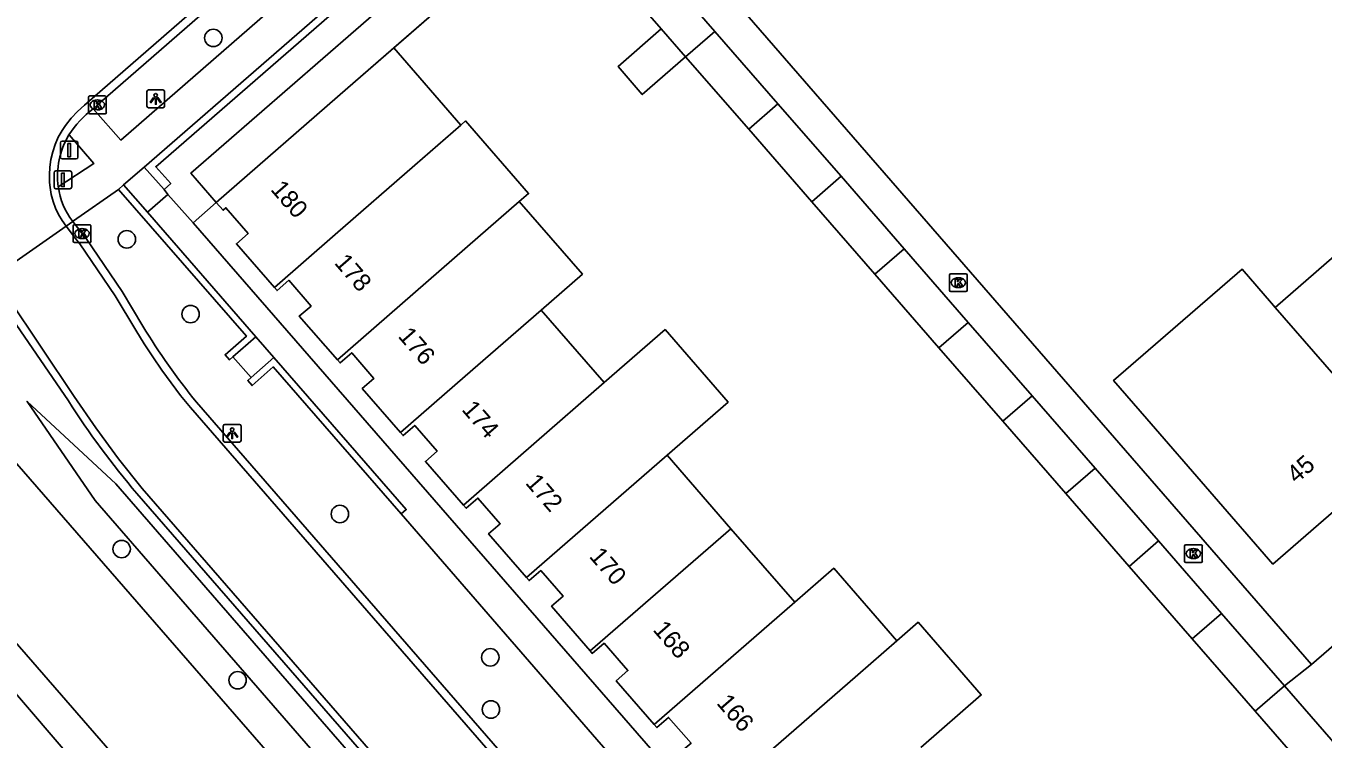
# Model space of a CAD drawing. Extents: x 155888 to 156864, y 383882 to 384671.
# Drawn here: x 156265.9 to 156338.8, y 384326.1 to 384366.1 of the extents above; entities that cross this region are included whole.
import ezdxf

# ---------------------------------------------------------------- set-up
doc = ezdxf.new("R2010")
doc.units = 0
for name, color, linetype in [('IMGEO_Afsluitpaal', 7, 'Continuous'), ('IMGEO_Berm_groen', 7, 'Continuous'), ('IMGEO_Boom', 7, 'Continuous'), ('IMGEO_Greppel_droge_sloot', 7, 'Continuous'), ('IMGEO_Groenvoorziening', 7, 'Continuous'), ('IMGEO_Kolk', 7, 'Continuous'), ('IMGEO_Lichtpunt', 7, 'Continuous'), ('IMGEO_Muur', 7, 'Continuous'), ('IMGEO_OVBaan_gesloten', 7, 'Continuous'), ('IMGEO_Pand', 7, 'Continuous'), ('IMGEO_Pand_nummerreeks', 7, 'Continuous'), ('IMGEO_Rijbaan_lokaal_gesloten', 7, 'Continuous'), ('IMGEO_Rijbaan_lokaal_open', 7, 'Continuous'), ('IMGEO_Voetpad_op_trap', 7, 'Continuous'), ('IMGEO_Voetpad_open', 7, 'Continuous')]:
    doc.layers.add(name, color=color, linetype=linetype)

msp = doc.modelspace()

# ---------------------------------------------------------------- linework, layer by layer
at = {"layer": 'IMGEO_Afsluitpaal'}
for p, q in [((156267.848, 384358.782), (156267.848, 384359.582)), ((156267.848, 384359.582), (156267.848, 384358.782)), ((156267.948, 384359.682), (156268.738, 384359.682)), ((156268.738, 384359.682), (156267.948, 384359.682)), ((156268.838, 384359.582), (156268.838, 384358.782)), ((156268.838, 384358.782), (156268.838, 384359.582)), ((156268.738, 384358.682), (156267.948, 384358.682)), ((156267.948, 384358.682), (156268.738, 384358.682)), ((156267.5, 384357.109), (156267.5, 384357.909)), ((156267.5, 384357.909), (156267.5, 384357.109)), ((156267.6, 384358.009), (156268.39, 384358.009)), ((156268.39, 384358.009), (156267.6, 384358.009)), ((156268.49, 384357.909), (156268.49, 384357.109)), ((156268.49, 384357.109), (156268.49, 384357.909)), ((156268.39, 384357.009), (156267.6, 384357.009)), ((156267.6, 384357.009), (156268.39, 384357.009))]:
    msp.add_line(p, q, dxfattribs=at)
for points in [[(156268.268, 384359.557), (156268.418, 384359.557), (156268.418, 384358.807), (156268.268, 384358.807), (156268.268, 384359.557)], [(156267.92, 384357.884), (156268.07, 384357.884), (156268.07, 384357.134), (156267.92, 384357.134), (156267.92, 384357.884)]]:
    msp.add_lwpolyline(points, dxfattribs=at)
for centre, start, end in [((156267.948, 384359.582), 90, 180), ((156267.948, 384359.582), 90, 180), ((156268.738, 384359.582), 0, 90), ((156268.738, 384359.582), 360, 90), ((156267.948, 384358.782), 180, 270), ((156267.948, 384358.782), 180, 270), ((156268.738, 384358.782), 270, 0), ((156268.738, 384358.782), 270, 0), ((156267.6, 384357.909), 90, 180), ((156267.6, 384357.909), 90, 180), ((156268.39, 384357.909), 0, 90), ((156268.39, 384357.909), 360, 90), ((156267.6, 384357.109), 180, 270), ((156267.6, 384357.109), 180, 270), ((156268.39, 384357.109), 270, 0), ((156268.39, 384357.109), 270, 0)]:
    msp.add_arc(centre, 0.1, start, end, dxfattribs=at)
at = {"layer": 'IMGEO_Berm_groen'}
msp.add_lwpolyline([(156364.691, 384230.078), (156347.548, 384250), (156269.795, 384339.498), (156265.985, 384345.065), (156270.967, 384340.448), (156349.508, 384250), (156365.892, 384231.132)], dxfattribs=at)
at = {"layer": 'IMGEO_Boom'}
for centre in [(156276.441, 384365.476), (156271.581, 384354.168), (156275.162, 384349.97), (156283.547, 384338.747), (156271.29, 384336.779), (156291.994, 384330.7), (156277.804, 384329.415), (156292.029, 384327.772)]:
    msp.add_circle(centre, 0.489, dxfattribs=at)
at = {"layer": 'IMGEO_Greppel_droge_sloot'}
msp.add_lwpolyline([(156368.15, 384206.984), (156368.644, 384207.432), (156368.479, 384208.305), (156348.499, 384230.919), (156348.753, 384231.201), (156332.451, 384250), (156298.666, 384288.958), (156288.071, 384302.223), (156284.501, 384306.304), (156253.839, 384342.093), (156250.888, 384339.475), (156281.665, 384304.177), (156300.438, 384282.682), (156328.888, 384250), (156346.712, 384229.424), (156347.42, 384229.84), (156366.826, 384207.656), (156368.15, 384206.984)], dxfattribs=at)
at = {"layer": 'IMGEO_Groenvoorziening'}
msp.add_lwpolyline([(156286.571, 384364.92), (156295.231, 384372.447)], dxfattribs=at)
at = {"layer": 'IMGEO_Kolk'}
for p, q in [((156269.505, 384362.219), (156270.357, 384362.219)), ((156269.43, 384361.293), (156269.43, 384362.145)), ((156269.918, 384361.999), (156269.943, 384361.999)), ((156270.431, 384362.145), (156270.431, 384361.293)), ((156270.357, 384361.219), (156269.505, 384361.219)), ((156269.941, 384361.439), (156269.916, 384361.439)), ((156268.569, 384354.066), (156268.569, 384354.918)), ((156268.644, 384354.992), (156269.496, 384354.992)), ((156269.57, 384354.918), (156269.57, 384354.066)), ((156269.08, 384354.212), (156269.055, 384354.212)), ((156269.057, 384354.772), (156269.082, 384354.772)), ((156269.496, 384353.992), (156268.644, 384353.992)), ((156317.779, 384351.31), (156317.779, 384352.162)), ((156317.854, 384352.236), (156318.706, 384352.236)), ((156318.267, 384352.016), (156318.292, 384352.016)), ((156318.78, 384352.162), (156318.78, 384351.31)), ((156318.29, 384351.456), (156318.265, 384351.456)), ((156318.706, 384351.236), (156317.854, 384351.236)), ((156330.98, 384336.097), (156330.98, 384336.949)), ((156331.055, 384337.023), (156331.907, 384337.023)), ((156331.468, 384336.803), (156331.493, 384336.803)), ((156331.981, 384336.949), (156331.981, 384336.097)), ((156331.907, 384336.023), (156331.055, 384336.023)), ((156331.491, 384336.243), (156331.466, 384336.243))]:
    msp.add_line(p, q, dxfattribs=at)
for points in [[(156269.505, 384362.219), (156270.357, 384362.219)], [(156269.43, 384361.293), (156269.43, 384362.145)], [(156269.751, 384361.919), (156269.874, 384361.919), (156269.874, 384361.768), (156270.004, 384361.919), (156270.168, 384361.919), (156270.022, 384361.768), (156270.175, 384361.519), (156270.023, 384361.519), (156269.938, 384361.683), (156269.874, 384361.616), (156269.874, 384361.519), (156269.751, 384361.519), (156269.751, 384361.919)], [(156270.431, 384362.145), (156270.431, 384361.293)], [(156270.357, 384361.219), (156269.505, 384361.219)], [(156268.569, 384354.066), (156268.569, 384354.918)], [(156268.644, 384354.992), (156269.496, 384354.992)], [(156269.57, 384354.918), (156269.57, 384354.066)], [(156268.89, 384354.692), (156269.013, 384354.692), (156269.013, 384354.541), (156269.143, 384354.692), (156269.307, 384354.692), (156269.161, 384354.541), (156269.314, 384354.292), (156269.162, 384354.292), (156269.077, 384354.456), (156269.013, 384354.389), (156269.013, 384354.292), (156268.89, 384354.292), (156268.89, 384354.692)], [(156269.496, 384353.992), (156268.644, 384353.992)], [(156317.779, 384351.31), (156317.779, 384352.162)], [(156317.854, 384352.236), (156318.706, 384352.236)], [(156318.78, 384352.162), (156318.78, 384351.31)], [(156318.1, 384351.936), (156318.223, 384351.936), (156318.223, 384351.785), (156318.353, 384351.936), (156318.517, 384351.936), (156318.371, 384351.785), (156318.524, 384351.536), (156318.372, 384351.536), (156318.287, 384351.7), (156318.223, 384351.633), (156318.223, 384351.536), (156318.1, 384351.536), (156318.1, 384351.936)], [(156318.706, 384351.236), (156317.854, 384351.236)], [(156330.98, 384336.097), (156330.98, 384336.949)], [(156331.055, 384337.023), (156331.907, 384337.023)], [(156331.301, 384336.723), (156331.424, 384336.723), (156331.424, 384336.572), (156331.554, 384336.723), (156331.718, 384336.723), (156331.572, 384336.572), (156331.725, 384336.323), (156331.573, 384336.323), (156331.488, 384336.487), (156331.424, 384336.42), (156331.424, 384336.323), (156331.301, 384336.323), (156331.301, 384336.723)], [(156331.981, 384336.949), (156331.981, 384336.097)], [(156331.907, 384336.023), (156331.055, 384336.023)]]:
    msp.add_lwpolyline(points, dxfattribs=at)
for centre, start, end in [((156269.507, 384362.143), 91.55205, 178.44795), ((156269.507, 384362.143), 91.55205, 178.44795), ((156270.355, 384362.143), 1.55205, 88.44795), ((156270.355, 384362.143), 1.55205, 88.44795), ((156269.507, 384361.295), 181.55205, 268.44795), ((156269.507, 384361.295), 181.55205, 268.44795), ((156270.355, 384361.295), 271.55205, 358.44795), ((156270.355, 384361.295), 271.55205, 358.44795), ((156268.646, 384354.916), 91.55205, 178.44795), ((156268.646, 384354.916), 91.55205, 178.44795), ((156269.494, 384354.916), 1.55205, 88.44795), ((156269.494, 384354.916), 1.55205, 88.44795), ((156268.646, 384354.068), 181.55205, 268.44795), ((156268.646, 384354.068), 181.55205, 268.44795), ((156269.494, 384354.068), 271.55205, 358.44795), ((156269.494, 384354.068), 271.55205, 358.44795), ((156317.856, 384352.16), 91.55205, 178.44795), ((156317.856, 384352.16), 91.55205, 178.44795), ((156318.704, 384352.16), 1.55205, 88.44795), ((156318.704, 384352.16), 1.55205, 88.44795), ((156317.856, 384351.312), 181.55205, 268.44795), ((156317.856, 384351.312), 181.55205, 268.44795), ((156318.704, 384351.312), 271.55205, 358.44795), ((156318.704, 384351.312), 271.55205, 358.44795), ((156331.057, 384336.947), 91.55205, 178.44795), ((156331.057, 384336.947), 91.55205, 178.44795), ((156331.905, 384336.947), 1.55205, 88.44795), ((156331.905, 384336.947), 1.55205, 88.44795), ((156331.057, 384336.099), 181.55205, 268.44795), ((156331.057, 384336.099), 181.55205, 268.44795), ((156331.905, 384336.099), 271.55205, 358.44795), ((156331.905, 384336.099), 271.55205, 358.44795)]:
    msp.add_arc(centre, 0.0765, start, end, dxfattribs=at)
for centre, major_axis, ratio, start_param, end_param in [((156269.917, 384361.719), (-0.387, 0.002), 0.722429, 4.712389, 7.853982), ((156269.942, 384361.719), (-0.39, 0.002), 0.717154, 1.570796, 4.712389), ((156269.056, 384354.492), (-0.387, 0.002), 0.722429, 4.712389, 7.853982), ((156269.081, 384354.492), (-0.39, 0.002), 0.717154, 1.570796, 4.712389), ((156318.266, 384351.736), (-0.387, 0.002), 0.722429, 4.712389, 7.853982), ((156318.291, 384351.736), (-0.39, 0.002), 0.717154, 1.570796, 4.712389), ((156331.467, 384336.523), (-0.387, 0.002), 0.722429, 4.712389, 7.853982), ((156331.492, 384336.523), (-0.39, 0.002), 0.717154, 1.570796, 4.712389)]:
    msp.add_ellipse(centre, major_axis=major_axis, ratio=ratio, start_param=start_param, end_param=end_param, dxfattribs=at)
at = {"layer": 'IMGEO_Lichtpunt'}
for p, q in [((156272.707, 384362.46), (156272.707, 384361.653)), ((156272.707, 384362.46), (156272.707, 384361.653)), ((156273.609, 384362.555), (156272.801, 384362.555)), ((156273.609, 384362.555), (156272.801, 384362.555)), ((156273.703, 384361.653), (156273.703, 384362.46)), ((156273.703, 384361.653), (156273.703, 384362.46)), ((156272.801, 384361.559), (156273.609, 384361.559)), ((156272.801, 384361.559), (156273.609, 384361.559)), ((156277.001, 384343.685), (156277.001, 384342.878)), ((156277.001, 384343.685), (156277.001, 384342.878)), ((156277.903, 384343.78), (156277.095, 384343.78)), ((156277.903, 384343.78), (156277.095, 384343.78)), ((156277.997, 384342.878), (156277.997, 384343.685)), ((156277.997, 384342.878), (156277.997, 384343.685)), ((156277.095, 384342.784), (156277.903, 384342.784)), ((156277.095, 384342.784), (156277.903, 384342.784))]:
    msp.add_line(p, q, dxfattribs=at)
for points in [[(156273.081, 384362.124), (156273.12, 384362.096), (156272.932, 384361.834), (156272.894, 384361.861), (156273.081, 384362.124)], [(156273.183, 384362.076), (156273.23, 384362.076), (156273.23, 384361.754), (156273.183, 384361.754), (156273.183, 384362.076)], [(156273.293, 384362.096), (156273.331, 384362.123), (156273.518, 384361.861), (156273.479, 384361.833), (156273.293, 384362.096)], [(156277.375, 384343.349), (156277.414, 384343.321), (156277.226, 384343.059), (156277.188, 384343.086), (156277.375, 384343.349)], [(156277.477, 384343.301), (156277.524, 384343.301), (156277.524, 384342.979), (156277.477, 384342.979), (156277.477, 384343.301)], [(156277.587, 384343.321), (156277.625, 384343.348), (156277.812, 384343.086), (156277.773, 384343.058), (156277.587, 384343.321)]]:
    msp.add_lwpolyline(points, dxfattribs=at)
for centre in [(156273.206, 384362.258), (156277.5, 384343.483)]:
    msp.add_circle(centre, 0.0994, dxfattribs=at)
for centre, start, end in [((156272.801, 384362.46), 90, 180), ((156272.801, 384362.46), 90, 180), ((156273.609, 384362.46), 0, 90), ((156273.609, 384362.46), 0, 90), ((156272.801, 384361.653), 180, 270), ((156272.801, 384361.653), 180, 270), ((156273.609, 384361.653), 270, 0), ((156273.609, 384361.653), 270, 360), ((156277.095, 384343.685), 90, 180), ((156277.095, 384343.685), 90, 180), ((156277.903, 384343.685), 0, 90), ((156277.903, 384343.685), 0, 90), ((156277.095, 384342.878), 180, 270), ((156277.095, 384342.878), 180, 270), ((156277.903, 384342.878), 270, 0), ((156277.903, 384342.878), 270, 360)]:
    msp.add_arc(centre, 0.0946, start, end, dxfattribs=at)
at = {"layer": 'IMGEO_Muur'}
for points in [[(156272.551, 384358.226), (156292.415, 384375.503), (156292.682, 384375.176)], [(156292.682, 384375.176), (156273.21, 384358.24), (156274.048, 384357.308), (156273.681, 384356.97)], [(156283.993, 384362.677), (156295.231, 384372.447)], [(156273.681, 384356.97), (156272.551, 384358.226)], [(156271.108, 384356.976), (156271.403, 384357.221)], [(156271.403, 384357.221), (156272.739, 384355.693)], [(156277.543, 384347.572), (156277.35, 384347.403), (156277.102, 384347.685), (156278.301, 384348.727), (156271.108, 384356.976)], [(156272.739, 384355.693), (156278.83, 384348.702)], [(156278.83, 384348.702), (156277.543, 384347.572)], [(156286.992, 384338.753), (156279.809, 384347.003), (156278.621, 384345.959), (156278.373, 384346.241), (156278.57, 384346.412)], [(156278.57, 384346.412), (156279.844, 384347.539)], [(156279.844, 384347.539), (156287.277, 384338.997), (156286.992, 384338.753)]]:
    msp.add_lwpolyline(points, dxfattribs=at)
at = {"layer": 'IMGEO_OVBaan_gesloten'}
for points in [[(156363.627, 384228.639), (156361.513, 384231.125), (156360.68, 384232.052), (156360.575, 384231.973), (156353.442, 384240.167), (156344.918, 384250), (156310.449, 384289.788), (156259.398, 384348.45)], [(156254.404, 384344.112), (156299.846, 384291.826), (156336.14, 384250), (156374.404, 384205.959), (156378.343, 384201.4)]]:
    msp.add_lwpolyline(points, dxfattribs=at)
at = {"layer": 'IMGEO_Pand'}
for points in [[(156304.609, 384365.845), (156301.064, 384369.918)], [(156299.42, 384368.487), (156301.599, 384365.983)], [(156301.599, 384365.983), (156299.166, 384363.865), (156300.532, 384362.296), (156302.965, 384364.414)], [(156302.965, 384364.414), (156301.599, 384365.983)], [(156302.965, 384364.414), (156304.609, 384365.845)], [(156304.609, 384365.845), (156308.151, 384361.776)], [(156286.571, 384364.92), (156283.993, 384362.677), (156276.594, 384356.241)], [(156290.34, 384360.586), (156286.571, 384364.92)], [(156306.507, 384360.345), (156302.965, 384364.414)], [(156308.151, 384361.776), (156306.507, 384360.345)], [(156308.151, 384361.776), (156311.693, 384357.707)], [(156293.622, 384356.284), (156294.146, 384356.74), (156290.601, 384360.813), (156290.34, 384360.586)], [(156279.868, 384351.473), (156283.278, 384354.441), (156287.761, 384358.342), (156290.34, 384360.586)], [(156310.049, 384356.276), (156306.507, 384360.345)], [(156311.693, 384357.707), (156310.049, 384356.276)], [(156311.693, 384357.707), (156315.238, 384353.635)], [(156336.078, 384350.35), (156340.675, 384354.34), (156343.233, 384356.56), (156350.312, 384348.403), (156347.756, 384346.185), (156343.163, 384342.198)], [(156276.594, 384356.241), (156276.986, 384355.804), (156277.143, 384355.944), (156278.388, 384354.493), (156277.739, 384353.921), (156279.868, 384351.473)], [(156283.413, 384347.4), (156291.303, 384354.266), (156293.622, 384356.284)], [(156293.622, 384356.284), (156297.164, 384352.214), (156294.842, 384350.194)], [(156313.594, 384352.204), (156310.049, 384356.276)], [(156313.594, 384352.204), (156315.238, 384353.635)], [(156315.238, 384353.635), (156318.837, 384349.501)], [(156317.191, 384348.072), (156313.594, 384352.204)], [(156343.163, 384342.198), (156338.508, 384338.159), (156335.946, 384335.935), (156328.867, 384344.092), (156326.999, 384346.244), (156334.21, 384352.502), (156335.873, 384350.586), (156336.078, 384350.35)], [(156279.868, 384351.473), (156280.022, 384351.296), (156280.679, 384351.867), (156281.93, 384350.423), (156281.265, 384349.858), (156283.413, 384347.4)], [(156294.842, 384350.194), (156290.588, 384346.492), (156286.945, 384343.322)], [(156294.842, 384350.194), (156298.381, 384346.122)], [(156343.163, 384342.198), (156336.078, 384350.35)], [(156301.924, 384342.047), (156305.351, 384345.03), (156301.806, 384349.103), (156298.381, 384346.122)], [(156318.837, 384349.501), (156317.191, 384348.072)], [(156318.837, 384349.501), (156322.416, 384345.389)], [(156283.413, 384347.4), (156283.561, 384347.23), (156284.216, 384347.802), (156285.462, 384346.358), (156284.805, 384345.788), (156286.945, 384343.322)], [(156320.772, 384343.958), (156317.191, 384348.072)], [(156298.381, 384346.122), (156290.488, 384339.253)], [(156320.772, 384343.958), (156322.416, 384345.389)], [(156322.416, 384345.389), (156325.958, 384341.321)], [(156286.945, 384343.322), (156287.095, 384343.149), (156287.752, 384343.719), (156289.007, 384342.275), (156288.351, 384341.703), (156290.488, 384339.253)], [(156324.314, 384339.89), (156320.772, 384343.958)], [(156294.027, 384335.174), (156301.924, 384342.047)], [(156301.924, 384342.047), (156305.508, 384337.923)], [(156325.958, 384341.321), (156324.314, 384339.89)], [(156325.958, 384341.321), (156329.516, 384337.232)], [(156290.488, 384339.253), (156290.644, 384339.074), (156291.299, 384339.646), (156292.551, 384338.205), (156291.894, 384337.635), (156294.027, 384335.174)], [(156327.871, 384335.803), (156324.314, 384339.89)], [(156305.508, 384337.923), (156297.606, 384331.059)], [(156305.508, 384337.923), (156309.094, 384333.797)], [(156327.871, 384335.803), (156329.516, 384337.232)], [(156329.516, 384337.232), (156333.055, 384333.167)], [(156294.027, 384335.174), (156294.174, 384335.005), (156294.831, 384335.574), (156296.089, 384334.135), (156295.432, 384333.565), (156297.606, 384331.059)], [(156314.827, 384331.634), (156311.286, 384335.704), (156309.094, 384333.797)], [(156331.411, 384331.736), (156327.871, 384335.803)], [(156309.094, 384333.797), (156301.202, 384326.93)], [(156333.055, 384333.167), (156331.411, 384331.736)], [(156333.055, 384333.167), (156336.59, 384329.107)], [(156316.178, 384325.646), (156319.567, 384328.59), (156316.017, 384332.67), (156314.827, 384331.634)], [(156304.734, 384322.851), (156312.633, 384329.725), (156314.827, 384331.634)], [(156334.946, 384327.676), (156331.411, 384331.736)], [(156297.606, 384331.059), (156297.723, 384330.924), (156298.38, 384331.494), (156299.719, 384329.957), (156299.063, 384329.386), (156301.202, 384326.93)], [(156336.59, 384329.107), (156334.946, 384327.676)], [(156336.59, 384329.107), (156340.336, 384324.804)], [(156301.202, 384326.93), (156301.352, 384326.758), (156302.008, 384327.33), (156303.266, 384325.881), (156302.608, 384325.313), (156304.734, 384322.851)], [(156338.689, 384323.376), (156334.946, 384327.676)]]:
    msp.add_lwpolyline(points, dxfattribs=at)
at = {"layer": 'IMGEO_Rijbaan_lokaal_gesloten'}
for points in [[(156268.182, 384354.901), (156267.947, 384355.223), (156267.744, 384355.566), (156267.574, 384355.926), (156267.438, 384356.301), (156267.338, 384356.687), (156267.275, 384357.08), (156267.246, 384357.352), (156267.231, 384357.789), (156267.255, 384358.225), (156267.318, 384358.657), (156267.419, 384359.082), (156267.558, 384359.496), (156267.734, 384359.896), (156267.944, 384360.279), (156268.136, 384360.564), (156268.459, 384360.973), (156268.817, 384361.352), (156269.208, 384361.697), (156290.614, 384380.339), (156310.746, 384397.831), (156320.547, 384406.328), (156364.415, 384444.431)], [(156263.845, 384351.9), (156268.182, 384354.901)], [(156268.182, 384354.901), (156268.706, 384354.213), (156268.937, 384353.913), (156270.932, 384350.999), (156272.094, 384349.06), (156272.56, 384348.305), (156273.043, 384347.563), (156273.546, 384346.832), (156274.066, 384346.114), (156274.603, 384345.409), (156275.158, 384344.718), (156311.817, 384302.54), (156315.512, 384298.282), (156317.194, 384296.335), (156350.366, 384258.146), (156355.834, 384251.857), (156357.459, 384250), (156390.184, 384212.221), (156390.405, 384211.984), (156390.515, 384211.858)], [(156386.787, 384208.599), (156386.636, 384208.775), (156350.811, 384250), (156347.958, 384253.282), (156313.464, 384293.017), (156272.441, 384340.175), (156271.109, 384341.853), (156269.835, 384343.577), (156268.621, 384345.343), (156264.92, 384350.887), (156264.101, 384351.847)]]:
    msp.add_lwpolyline(points, dxfattribs=at)
at = {"layer": 'IMGEO_Rijbaan_lokaal_open'}
for points in [[(156269.697, 384361.495), (156269.932, 384361.718), (156290.916, 384379.992)], [(156268.182, 384354.901), (156268.549, 384355.178)], [(156268.549, 384355.178), (156269.071, 384354.493), (156269.29, 384354.21), (156271.327, 384351.235), (156272.488, 384349.297)], [(156264.101, 384351.847), (156263.787, 384351.643), (156268.298, 384345.103)], [(156275.501, 384345.025), (156312.164, 384302.842)], [(156272.151, 384339.898), (156313.168, 384292.747), (156347.631, 384252.995), (156350.238, 384250), (156366.569, 384231.232)]]:
    msp.add_lwpolyline(points, dxfattribs=at)
for centre, radius, start, end in [((156272.936, 384357.104), 5.457, 126.41551, 147.48397), ((156272.127, 384357.734), 4.437, 148.73475, 188.10401), ((156271.5, 384357.559), 3.791, 186.81461, 218.90044), ((156302.905, 384367.552), 35.475, 210.96948, 219.42041), ((156307.968, 384370.44), 47.071, 212.56623, 220.45515)]:
    msp.add_arc(centre, radius, start, end, dxfattribs=at)
at = {"layer": 'IMGEO_Voetpad_op_trap'}
msp.add_lwpolyline([(156277.543, 384347.572), (156278.57, 384346.412)], dxfattribs=at)
at = {"layer": 'IMGEO_Voetpad_open'}
for points in [[(156338.119, 384330.3), (156359.041, 384348.401), (156408.123, 384391.086)], [(156291.983, 384378.815), (156292.5, 384378.244), (156271.241, 384359.744), (156269.697, 384361.495)], [(156298.818, 384375.511), (156338.119, 384330.3)], [(156293.707, 384373.989), (156275.181, 384357.889), (156276.594, 384356.241)], [(156268.335, 384360.037), (156269.722, 384358.419), (156267.735, 384357.109)], [(156271.403, 384357.221), (156272.551, 384358.226)], [(156268.549, 384355.178), (156268.595, 384355.21), (156271.108, 384356.976)], [(156273.892, 384356.68), (156272.739, 384355.693)], [(156273.892, 384356.68), (156273.681, 384356.97)], [(156275.302, 384355.099), (156273.892, 384356.68)], [(156275.302, 384355.099), (156276.594, 384356.241)], [(156318.286, 384305.705), (156275.302, 384355.099)], [(156278.83, 384348.702), (156279.844, 384347.539)], [(156286.992, 384338.753), (156316.791, 384304.393)], [(156338.119, 384330.3), (156336.59, 384329.107)]]:
    msp.add_lwpolyline(points, dxfattribs=at)

# ---------------------------------------------------------------- texts
at = {"layer": 'IMGEO_Pand_nummerreeks'}
for s, rotation, p in [('180', 310.972, (156279.612, 384356.949)), ('178', 310.972, (156283.191, 384352.828)), ('176', 310.97381, (156286.767, 384348.711)), ('174', 310.97381, (156290.346, 384344.591)), ('45', 40.95414, (156337.262, 384340.414)), ('172', 310.972, (156293.922, 384340.471)), ('170', 310.97381, (156297.505, 384336.347)), ('168', 310.97381, (156301.083, 384332.226)), ('166', 310.972, (156304.66, 384328.109))]:
    msp.add_text(s, height=1, rotation=rotation, dxfattribs=at).set_placement(p)

doc.saveas('drawing.dxf')
